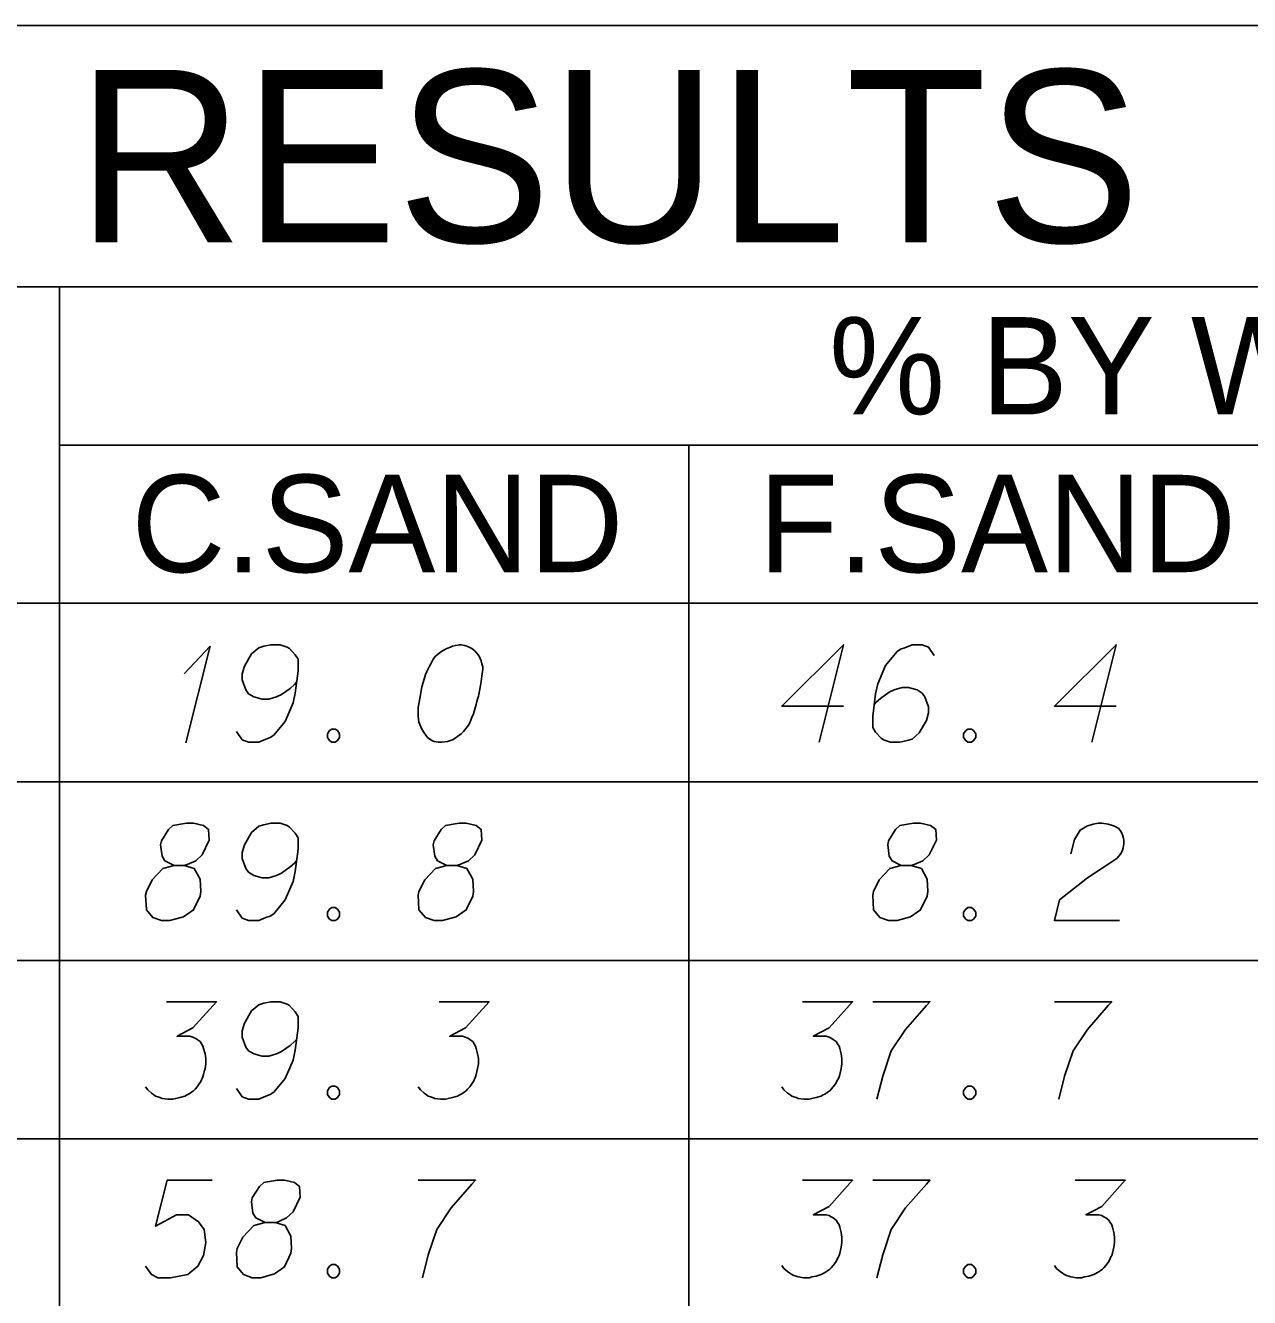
# Model space of a CAD drawing. Extents: x 2074207 to 2076812, y 516372 to 523312.
# Drawn here: x 2076524.4 to 2076584.7, y 519789.4 to 519852.1 of the extents above; entities that cross this region are included whole.
import ezdxf

# ---------------------------------------------------------------- set-up
doc = ezdxf.new("R2010")
doc.units = 0
for name, color, linetype in [('Prop DirtTable_ Soil Test Results - Outline (Major)', 7, 'Continuous'), ('Prop DirtTable_ Soil Test Results - Outline (Minor)', 7, 'Continuous'), ('Prop DirtTable_ Soil Test Results - Tx (Header - Large)', 7, 'Continuous'), ('Prop DirtTable_ Soil Test Results - Tx (Header - Small)', 7, 'Continuous'), ('Prop DirtTable_ Soil Test Results - Tx (Sample Data)', 7, 'Continuous')]:
    doc.layers.add(name, color=color, linetype=linetype)

msp = doc.modelspace()

# ---------------------------------------------------------------- linework, layer by layer
at = {"layer": 'Prop DirtTable_ Soil Test Results - Outline (Major)'}
for p, q in [((2076260.609, 519852.144), (2076811.903, 519852.144)), ((2076260.609, 519823.659), (2076811.903, 519823.659)), ((2076260.609, 519823.659), (2076811.903, 519823.659))]:
    msp.add_line(p, q, dxfattribs=at)
at = {"layer": 'Prop DirtTable_ Soil Test Results - Outline (Minor)'}
for p, q in [((2076260.609, 519839.259), (2076811.903, 519839.259)), ((2076526.074, 519839.259), (2076526.074, 519814.859)), ((2076526.074, 519831.459), (2076731.93, 519831.459)), ((2076557.094, 519831.459), (2076557.094, 519814.859)), ((2076260.609, 519814.859), (2076811.903, 519814.859)), ((2076260.609, 519814.859), (2076811.903, 519814.859)), ((2076526.074, 519814.859), (2076526.074, 519806.059)), ((2076557.094, 519814.859), (2076557.094, 519806.059)), ((2076260.609, 519806.059), (2076811.903, 519806.059)), ((2076260.609, 519806.059), (2076811.903, 519806.059)), ((2076526.074, 519806.059), (2076526.074, 519797.259)), ((2076557.094, 519806.059), (2076557.094, 519797.259)), ((2076260.609, 519797.259), (2076811.903, 519797.259)), ((2076260.609, 519797.259), (2076811.903, 519797.259)), ((2076526.074, 519797.259), (2076526.074, 519788.459)), ((2076557.094, 519797.259), (2076557.094, 519788.459))]:
    msp.add_line(p, q, dxfattribs=at)
at = {"layer": 'Prop DirtTable_ Soil Test Results - Tx (Sample Data)'}
for points in [[(2076532.22, 519820.182), (2076533.49, 519821.543), (2076532.291, 519816.781)], [(2076534.796, 519817.348), (2076535.078, 519816.932), (2076535.395, 519816.818), (2076535.889, 519816.818), (2076536.242, 519816.97), (2076536.454, 519817.045), (2076536.63, 519817.159), (2076537.194, 519817.839), (2076537.582, 519818.746), (2076537.688, 519819.237), (2076537.829, 519820.333), (2076537.829, 519820.9), (2076537.688, 519821.127), (2076537.406, 519821.43), (2076537.3, 519821.505), (2076536.947, 519821.618), (2076536.489, 519821.618), (2076536.136, 519821.543), (2076535.889, 519821.467), (2076535.536, 519821.165), (2076535.184, 519820.56), (2076535.078, 519820.182), (2076535.078, 519819.88), (2076535.254, 519819.389), (2076535.395, 519819.2), (2076535.642, 519819.048), (2076536.066, 519818.935), (2076536.383, 519818.935), (2076536.771, 519819.048), (2076537.018, 519819.162), (2076537.441, 519819.464), (2076537.653, 519819.653), (2076537.759, 519819.767)], [(2076545.872, 519821.618), (2076545.802, 519821.618), (2076545.59, 519821.581), (2076545.449, 519821.543), (2076545.343, 519821.505), (2076545.167, 519821.43), (2076544.955, 519821.316), (2076544.779, 519821.203), (2076544.602, 519821.052), (2076544.496, 519820.9), (2076544.391, 519820.711), (2076544.285, 519820.522), (2076544.179, 519820.296), (2076544.108, 519820.144), (2076544.038, 519819.918), (2076543.932, 519819.54), (2076543.826, 519818.973), (2076543.756, 519818.519), (2076543.756, 519818.104), (2076543.791, 519817.801), (2076543.932, 519817.461), (2076544.038, 519817.272), (2076544.214, 519817.045), (2076544.426, 519816.894), (2076544.532, 519816.856), (2076544.743, 519816.818), (2076544.92, 519816.818), (2076545.202, 519816.856), (2076545.449, 519816.932), (2076545.625, 519817.045), (2076545.872, 519817.234), (2076545.978, 519817.348), (2076546.119, 519817.499), (2076546.225, 519817.65), (2076546.295, 519817.763), (2076546.366, 519817.952), (2076546.401, 519818.028), (2076546.472, 519818.217), (2076546.542, 519818.444), (2076546.613, 519818.67), (2076546.648, 519818.822), (2076546.683, 519818.935), (2076546.719, 519819.086), (2076546.789, 519819.426), (2076546.825, 519819.615), (2076546.86, 519819.804), (2076546.895, 519820.069), (2076546.93, 519820.409), (2076546.93, 519820.522), (2076546.895, 519820.674), (2076546.86, 519820.825), (2076546.754, 519821.052), (2076546.648, 519821.203), (2076546.542, 519821.316), (2076546.401, 519821.43), (2076546.26, 519821.505), (2076546.154, 519821.543), (2076546.049, 519821.581), (2076545.872, 519821.618)], [(2076564.709, 519818.595), (2076561.676, 519818.595), (2076564.709, 519821.618), (2076563.51, 519816.818)], [(2076569.189, 519821.089), (2076568.907, 519821.505), (2076568.59, 519821.618), (2076568.096, 519821.618), (2076567.743, 519821.467), (2076567.531, 519821.392), (2076567.355, 519821.278), (2076566.791, 519820.598), (2076566.403, 519819.691), (2076566.297, 519819.2), (2076566.156, 519818.104), (2076566.156, 519817.537), (2076566.297, 519817.31), (2076566.579, 519817.007), (2076566.685, 519816.932), (2076567.038, 519816.818), (2076567.496, 519816.818), (2076567.849, 519816.894), (2076568.096, 519816.97), (2076568.449, 519817.272), (2076568.801, 519817.877), (2076568.907, 519818.255), (2076568.907, 519818.557), (2076568.731, 519819.048), (2076568.59, 519819.237), (2076568.343, 519819.389), (2076567.919, 519819.502), (2076567.602, 519819.502), (2076567.214, 519819.389), (2076566.967, 519819.275), (2076566.544, 519818.973), (2076566.332, 519818.784), (2076566.226, 519818.67)], [(2076578.149, 519818.595), (2076575.116, 519818.595), (2076578.149, 519821.618), (2076576.95, 519816.818)], [(2076539.487, 519817.461), (2076539.664, 519817.461), (2076539.769, 519817.385), (2076539.875, 519817.234), (2076539.875, 519817.045), (2076539.769, 519816.894), (2076539.664, 519816.818), (2076539.487, 519816.818), (2076539.381, 519816.894), (2076539.276, 519817.045), (2076539.276, 519817.234), (2076539.381, 519817.385), (2076539.487, 519817.461)], [(2076570.847, 519817.461), (2076571.024, 519817.461), (2076571.129, 519817.385), (2076571.235, 519817.234), (2076571.235, 519817.045), (2076571.129, 519816.894), (2076571.024, 519816.818), (2076570.847, 519816.818), (2076570.741, 519816.894), (2076570.636, 519817.045), (2076570.636, 519817.234), (2076570.741, 519817.385), (2076570.847, 519817.461)], [(2076531.727, 519810.74), (2076532.22, 519810.74), (2076532.362, 519810.778), (2076532.785, 519810.967), (2076533.102, 519811.269), (2076533.455, 519811.987), (2076533.42, 519812.516), (2076533.173, 519812.705), (2076532.679, 519812.818), (2076532.326, 519812.818), (2076531.656, 519812.705), (2076531.444, 519812.516), (2076531.092, 519811.949), (2076531.056, 519811.76), (2076531.127, 519811.193), (2076531.268, 519810.967), (2076531.727, 519810.74), (2076531.162, 519810.589), (2076530.633, 519810.022), (2076530.351, 519809.455), (2076530.316, 519809.266), (2076530.351, 519808.548), (2076530.668, 519808.17), (2076531.092, 519808.018), (2076531.515, 519808.018), (2076532.185, 519808.207), (2076532.679, 519808.548), (2076532.997, 519809.228), (2076533.032, 519809.455), (2076532.997, 519810.059), (2076532.714, 519810.589), (2076532.22, 519810.74)], [(2076534.796, 519808.548), (2076535.078, 519808.132), (2076535.395, 519808.018), (2076535.889, 519808.018), (2076536.242, 519808.17), (2076536.454, 519808.245), (2076536.63, 519808.359), (2076537.194, 519809.039), (2076537.582, 519809.946), (2076537.688, 519810.437), (2076537.829, 519811.533), (2076537.829, 519812.1), (2076537.688, 519812.327), (2076537.406, 519812.63), (2076537.3, 519812.705), (2076536.947, 519812.818), (2076536.489, 519812.818), (2076536.136, 519812.743), (2076535.889, 519812.667), (2076535.536, 519812.365), (2076535.184, 519811.76), (2076535.078, 519811.382), (2076535.078, 519811.08), (2076535.254, 519810.589), (2076535.395, 519810.4), (2076535.642, 519810.248), (2076536.066, 519810.135), (2076536.383, 519810.135), (2076536.771, 519810.248), (2076537.018, 519810.362), (2076537.441, 519810.664), (2076537.653, 519810.853), (2076537.759, 519810.967)], [(2076545.167, 519810.74), (2076545.66, 519810.74), (2076545.802, 519810.778), (2076546.225, 519810.967), (2076546.542, 519811.269), (2076546.895, 519811.987), (2076546.86, 519812.516), (2076546.613, 519812.705), (2076546.119, 519812.818), (2076545.766, 519812.818), (2076545.096, 519812.705), (2076544.884, 519812.516), (2076544.532, 519811.949), (2076544.496, 519811.76), (2076544.567, 519811.193), (2076544.708, 519810.967), (2076545.167, 519810.74), (2076544.602, 519810.589), (2076544.073, 519810.022), (2076543.791, 519809.455), (2076543.756, 519809.266), (2076543.791, 519808.548), (2076544.108, 519808.17), (2076544.532, 519808.018), (2076544.955, 519808.018), (2076545.625, 519808.207), (2076546.119, 519808.548), (2076546.437, 519809.228), (2076546.472, 519809.455), (2076546.437, 519810.059), (2076546.154, 519810.589), (2076545.66, 519810.74)], [(2076567.567, 519810.74), (2076568.06, 519810.74), (2076568.202, 519810.778), (2076568.625, 519810.967), (2076568.942, 519811.269), (2076569.295, 519811.987), (2076569.26, 519812.516), (2076569.013, 519812.705), (2076568.519, 519812.818), (2076568.166, 519812.818), (2076567.496, 519812.705), (2076567.284, 519812.516), (2076566.932, 519811.949), (2076566.896, 519811.76), (2076566.967, 519811.193), (2076567.108, 519810.967), (2076567.567, 519810.74), (2076567.002, 519810.589), (2076566.473, 519810.022), (2076566.191, 519809.455), (2076566.156, 519809.266), (2076566.191, 519808.548), (2076566.508, 519808.17), (2076566.932, 519808.018), (2076567.355, 519808.018), (2076568.025, 519808.207), (2076568.519, 519808.548), (2076568.837, 519809.228), (2076568.872, 519809.455), (2076568.837, 519810.059), (2076568.554, 519810.589), (2076568.06, 519810.74)], [(2076575.927, 519811.307), (2076576.103, 519812.025), (2076576.386, 519812.478), (2076576.703, 519812.667), (2076577.02, 519812.781), (2076577.267, 519812.818), (2076577.444, 519812.818), (2076577.761, 519812.781), (2076577.973, 519812.705), (2076578.079, 519812.667), (2076578.29, 519812.554), (2076578.396, 519812.403), (2076578.467, 519812.252), (2076578.502, 519812.138), (2076578.537, 519811.987), (2076578.537, 519811.798), (2076578.502, 519811.609), (2076578.467, 519811.496), (2076578.396, 519811.344), (2076578.29, 519811.193), (2076578.185, 519811.08), (2076576.738, 519810.135), (2076575.363, 519809.039), (2076575.116, 519808.018), (2076578.326, 519808.018)], [(2076539.487, 519808.661), (2076539.664, 519808.661), (2076539.769, 519808.585), (2076539.875, 519808.434), (2076539.875, 519808.245), (2076539.769, 519808.094), (2076539.664, 519808.018), (2076539.487, 519808.018), (2076539.381, 519808.094), (2076539.276, 519808.245), (2076539.276, 519808.434), (2076539.381, 519808.585), (2076539.487, 519808.661)], [(2076570.847, 519808.661), (2076571.024, 519808.661), (2076571.129, 519808.585), (2076571.235, 519808.434), (2076571.235, 519808.245), (2076571.129, 519808.094), (2076571.024, 519808.018), (2076570.847, 519808.018), (2076570.741, 519808.094), (2076570.636, 519808.245), (2076570.636, 519808.434), (2076570.741, 519808.585), (2076570.847, 519808.661)], [(2076531.339, 519804.018), (2076533.808, 519804.018), (2076532.644, 519802.733), (2076531.868, 519802.318), (2076532.503, 519802.318), (2076532.644, 519802.28), (2076532.714, 519802.242), (2076532.785, 519802.204), (2076532.855, 519802.167), (2076532.997, 519802.053), (2076533.067, 519801.94), (2076533.138, 519801.826), (2076533.173, 519801.713), (2076533.243, 519801.448), (2076533.279, 519801.222), (2076533.279, 519801.108), (2076533.279, 519800.957), (2076533.243, 519800.73), (2076533.208, 519800.579), (2076533.173, 519800.428), (2076533.138, 519800.315), (2076533.102, 519800.239), (2076533.067, 519800.163), (2076533.032, 519800.088), (2076532.961, 519799.974), (2076532.855, 519799.823), (2076532.75, 519799.71), (2076532.679, 519799.634), (2076532.573, 519799.559), (2076532.467, 519799.483), (2076532.326, 519799.407), (2076532.256, 519799.37), (2076532.009, 519799.294), (2076531.797, 519799.256), (2076531.656, 519799.218), (2076531.409, 519799.218), (2076531.127, 519799.256), (2076531.021, 519799.294), (2076530.915, 519799.332), (2076530.809, 519799.37), (2076530.704, 519799.445), (2076530.598, 519799.521), (2076530.421, 519799.672), (2076530.316, 519799.823)], [(2076534.796, 519799.748), (2076535.078, 519799.332), (2076535.395, 519799.218), (2076535.889, 519799.218), (2076536.242, 519799.37), (2076536.454, 519799.445), (2076536.63, 519799.559), (2076537.194, 519800.239), (2076537.582, 519801.146), (2076537.688, 519801.637), (2076537.829, 519802.733), (2076537.829, 519803.3), (2076537.688, 519803.527), (2076537.406, 519803.83), (2076537.3, 519803.905), (2076536.947, 519804.018), (2076536.489, 519804.018), (2076536.136, 519803.943), (2076535.889, 519803.867), (2076535.536, 519803.565), (2076535.184, 519802.96), (2076535.078, 519802.582), (2076535.078, 519802.28), (2076535.254, 519801.789), (2076535.395, 519801.6), (2076535.642, 519801.448), (2076536.066, 519801.335), (2076536.383, 519801.335), (2076536.771, 519801.448), (2076537.018, 519801.562), (2076537.441, 519801.864), (2076537.653, 519802.053), (2076537.759, 519802.167)], [(2076544.779, 519804.018), (2076547.248, 519804.018), (2076546.084, 519802.733), (2076545.308, 519802.318), (2076545.943, 519802.318), (2076546.084, 519802.28), (2076546.154, 519802.242), (2076546.225, 519802.204), (2076546.295, 519802.167), (2076546.437, 519802.053), (2076546.507, 519801.94), (2076546.578, 519801.826), (2076546.613, 519801.713), (2076546.683, 519801.448), (2076546.719, 519801.222), (2076546.719, 519801.108), (2076546.719, 519800.957), (2076546.683, 519800.73), (2076546.648, 519800.579), (2076546.613, 519800.428), (2076546.578, 519800.315), (2076546.542, 519800.239), (2076546.507, 519800.163), (2076546.472, 519800.088), (2076546.401, 519799.974), (2076546.295, 519799.823), (2076546.19, 519799.71), (2076546.119, 519799.634), (2076546.013, 519799.559), (2076545.907, 519799.483), (2076545.766, 519799.407), (2076545.696, 519799.37), (2076545.449, 519799.294), (2076545.237, 519799.256), (2076545.096, 519799.218), (2076544.849, 519799.218), (2076544.567, 519799.256), (2076544.461, 519799.294), (2076544.355, 519799.332), (2076544.249, 519799.37), (2076544.144, 519799.445), (2076544.038, 519799.521), (2076543.861, 519799.672), (2076543.756, 519799.823)], [(2076562.699, 519804.018), (2076565.168, 519804.018), (2076564.004, 519802.733), (2076563.228, 519802.318), (2076563.863, 519802.318), (2076564.004, 519802.28), (2076564.074, 519802.242), (2076564.145, 519802.204), (2076564.215, 519802.167), (2076564.357, 519802.053), (2076564.427, 519801.94), (2076564.498, 519801.826), (2076564.533, 519801.713), (2076564.603, 519801.448), (2076564.639, 519801.222), (2076564.639, 519801.108), (2076564.639, 519800.957), (2076564.603, 519800.73), (2076564.568, 519800.579), (2076564.533, 519800.428), (2076564.498, 519800.315), (2076564.462, 519800.239), (2076564.427, 519800.163), (2076564.392, 519800.088), (2076564.321, 519799.974), (2076564.215, 519799.823), (2076564.11, 519799.71), (2076564.039, 519799.634), (2076563.933, 519799.559), (2076563.827, 519799.483), (2076563.686, 519799.407), (2076563.616, 519799.37), (2076563.369, 519799.294), (2076563.157, 519799.256), (2076563.016, 519799.218), (2076562.769, 519799.218), (2076562.487, 519799.256), (2076562.381, 519799.294), (2076562.275, 519799.332), (2076562.169, 519799.37), (2076562.064, 519799.445), (2076561.958, 519799.521), (2076561.781, 519799.672), (2076561.676, 519799.823)], [(2076566.156, 519804.018), (2076568.978, 519804.018), (2076568.801, 519803.83), (2076567.778, 519802.658), (2076567.073, 519801.6), (2076566.649, 519800.352), (2076566.367, 519799.218)], [(2076575.116, 519804.018), (2076577.938, 519804.018), (2076577.761, 519803.83), (2076576.738, 519802.658), (2076576.033, 519801.6), (2076575.609, 519800.352), (2076575.327, 519799.218)], [(2076539.487, 519799.861), (2076539.664, 519799.861), (2076539.769, 519799.785), (2076539.875, 519799.634), (2076539.875, 519799.445), (2076539.769, 519799.294), (2076539.664, 519799.218), (2076539.487, 519799.218), (2076539.381, 519799.294), (2076539.276, 519799.445), (2076539.276, 519799.634), (2076539.381, 519799.785), (2076539.487, 519799.861)], [(2076570.847, 519799.861), (2076571.024, 519799.861), (2076571.129, 519799.785), (2076571.235, 519799.634), (2076571.235, 519799.445), (2076571.129, 519799.294), (2076571.024, 519799.218), (2076570.847, 519799.218), (2076570.741, 519799.294), (2076570.636, 519799.445), (2076570.636, 519799.634), (2076570.741, 519799.785), (2076570.847, 519799.861)], [(2076533.596, 519795.218), (2076531.374, 519795.218), (2076530.809, 519792.951), (2076531.832, 519793.518), (2076532.432, 519793.518), (2076532.926, 519793.178), (2076533.208, 519792.8), (2076533.279, 519792.157), (2076533.173, 519791.515), (2076532.891, 519790.985), (2076532.397, 519790.57), (2076531.55, 519790.418), (2076530.915, 519790.418), (2076530.598, 519790.57), (2076530.316, 519790.985)], [(2076536.207, 519793.14), (2076536.7, 519793.14), (2076536.842, 519793.178), (2076537.265, 519793.367), (2076537.582, 519793.669), (2076537.935, 519794.387), (2076537.9, 519794.916), (2076537.653, 519795.105), (2076537.159, 519795.218), (2076536.806, 519795.218), (2076536.136, 519795.105), (2076535.924, 519794.916), (2076535.572, 519794.349), (2076535.536, 519794.16), (2076535.607, 519793.593), (2076535.748, 519793.367), (2076536.207, 519793.14), (2076535.642, 519792.989), (2076535.113, 519792.422), (2076534.831, 519791.855), (2076534.796, 519791.666), (2076534.831, 519790.948), (2076535.148, 519790.57), (2076535.572, 519790.418), (2076535.995, 519790.418), (2076536.665, 519790.607), (2076537.159, 519790.948), (2076537.477, 519791.628), (2076537.512, 519791.855), (2076537.477, 519792.459), (2076537.194, 519792.989), (2076536.7, 519793.14)], [(2076543.756, 519795.218), (2076546.578, 519795.218), (2076546.401, 519795.03), (2076545.378, 519793.858), (2076544.673, 519792.8), (2076544.249, 519791.552), (2076543.967, 519790.418)], [(2076562.699, 519795.218), (2076565.168, 519795.218), (2076564.004, 519793.933), (2076563.228, 519793.518), (2076563.863, 519793.518), (2076564.004, 519793.48), (2076564.074, 519793.442), (2076564.145, 519793.404), (2076564.215, 519793.367), (2076564.357, 519793.253), (2076564.427, 519793.14), (2076564.498, 519793.026), (2076564.533, 519792.913), (2076564.603, 519792.648), (2076564.639, 519792.422), (2076564.639, 519792.308), (2076564.639, 519792.157), (2076564.603, 519791.93), (2076564.568, 519791.779), (2076564.533, 519791.628), (2076564.498, 519791.515), (2076564.462, 519791.439), (2076564.427, 519791.363), (2076564.392, 519791.288), (2076564.321, 519791.174), (2076564.215, 519791.023), (2076564.11, 519790.91), (2076564.039, 519790.834), (2076563.933, 519790.759), (2076563.827, 519790.683), (2076563.686, 519790.607), (2076563.616, 519790.57), (2076563.369, 519790.494), (2076563.157, 519790.456), (2076563.016, 519790.418), (2076562.769, 519790.418), (2076562.487, 519790.456), (2076562.381, 519790.494), (2076562.275, 519790.532), (2076562.169, 519790.57), (2076562.064, 519790.645), (2076561.958, 519790.721), (2076561.781, 519790.872), (2076561.676, 519791.023)], [(2076566.156, 519795.218), (2076568.978, 519795.218), (2076568.801, 519795.03), (2076567.778, 519793.858), (2076567.073, 519792.8), (2076566.649, 519791.552), (2076566.367, 519790.418)], [(2076576.139, 519795.218), (2076578.608, 519795.218), (2076577.444, 519793.933), (2076576.668, 519793.518), (2076577.303, 519793.518), (2076577.444, 519793.48), (2076577.514, 519793.442), (2076577.585, 519793.404), (2076577.655, 519793.367), (2076577.797, 519793.253), (2076577.867, 519793.14), (2076577.938, 519793.026), (2076577.973, 519792.913), (2076578.043, 519792.648), (2076578.079, 519792.422), (2076578.079, 519792.308), (2076578.079, 519792.157), (2076578.043, 519791.93), (2076578.008, 519791.779), (2076577.973, 519791.628), (2076577.938, 519791.515), (2076577.902, 519791.439), (2076577.867, 519791.363), (2076577.832, 519791.288), (2076577.761, 519791.174), (2076577.655, 519791.023), (2076577.55, 519790.91), (2076577.479, 519790.834), (2076577.373, 519790.759), (2076577.267, 519790.683), (2076577.126, 519790.607), (2076577.056, 519790.57), (2076576.809, 519790.494), (2076576.597, 519790.456), (2076576.456, 519790.418), (2076576.209, 519790.418), (2076575.927, 519790.456), (2076575.821, 519790.494), (2076575.715, 519790.532), (2076575.609, 519790.57), (2076575.504, 519790.645), (2076575.398, 519790.721), (2076575.221, 519790.872), (2076575.116, 519791.023)], [(2076539.487, 519791.061), (2076539.664, 519791.061), (2076539.769, 519790.985), (2076539.875, 519790.834), (2076539.875, 519790.645), (2076539.769, 519790.494), (2076539.664, 519790.418), (2076539.487, 519790.418), (2076539.381, 519790.494), (2076539.276, 519790.645), (2076539.276, 519790.834), (2076539.381, 519790.985), (2076539.487, 519791.061)], [(2076570.847, 519791.061), (2076571.024, 519791.061), (2076571.129, 519790.985), (2076571.235, 519790.834), (2076571.235, 519790.645), (2076571.129, 519790.494), (2076571.024, 519790.418), (2076570.847, 519790.418), (2076570.741, 519790.494), (2076570.636, 519790.645), (2076570.636, 519790.834), (2076570.741, 519790.985), (2076570.847, 519791.061)]]:
    msp.add_lwpolyline(points, dxfattribs=at)

# ---------------------------------------------------------------- texts
at = {"layer": 'Prop DirtTable_ Soil Test Results - Tx (Header - Large)'}
msp.add_text('SOIL TEST RESULTS', height=8.50001, dxfattribs=at).set_placement((2076465.656, 519841.452))
at = {"layer": 'Prop DirtTable_ Soil Test Results - Tx (Header - Small)'}
for s, height, p in [('% BY WEIGHT', 4.79998, (2076564.009, 519832.969)), ('C.SAND', 4.8, (2076529.618, 519825.194)), ('F.SAND', 4.8, (2076560.529, 519825.194))]:
    msp.add_text(s, height=height, dxfattribs=at).set_placement(p)

doc.saveas('drawing.dxf')
